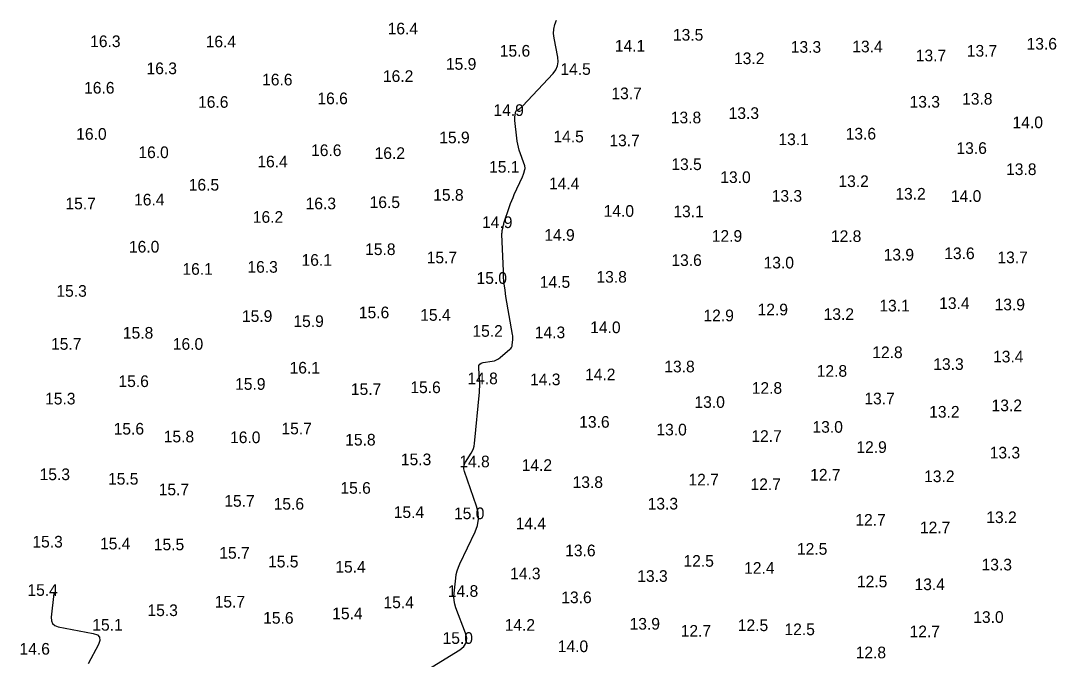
# Model space of a CAD drawing. Extents: x 1023796 to 1112670, y 656573 to 837340.
# Drawn here: x 1109995.9 to 1110439.3, y 672447.4 to 672720.9 of the extents above; entities that cross this region are included whole.
import ezdxf

# ---------------------------------------------------------------- set-up
doc = ezdxf.new("R2010")
doc.units = 0
doc.layers.add('V-CHAN-CONT-15FT', color=7, linetype='Continuous')
doc.layers.add('V-TOPO-SOUN', color=7, linetype='Continuous')

msp = doc.modelspace()

# ---------------------------------------------------------------- linework, layer by layer
at = {"layer": 'V-CHAN-CONT-15FT'}
for points in [[(1110166.49, 672440.8), (1110183.97, 672451.44), (1110185.71, 672452.86), (1110186.7, 672454.53), (1110186.94, 672456.46), (1110186.43, 672458.65), (1110182.24, 672469.52), (1110181.75, 672471.04), (1110181.46, 672472.59), (1110181.35, 672474.17), (1110181.44, 672475.76), (1110182.17, 672482.2), (1110182.42, 672483.79), (1110182.8, 672485.35), (1110183.31, 672486.86), (1110183.94, 672488.34), (1110190.51, 672502.04), (1110191.52, 672504.75), (1110191.96, 672507.49), (1110191.82, 672510.27), (1110191.12, 672513.07), (1110185.91, 672527.88), (1110185.66, 672528.93), (1110185.65, 672529.94), (1110185.89, 672530.93), (1110186.37, 672531.9), (1110188.77, 672535.69), (1110189.3, 672536.66), (1110189.72, 672537.67), (1110190.01, 672538.72), (1110190.18, 672539.82), (1110192.32, 672561.78), (1110192.41, 672563.03), (1110192.46, 672564.28), (1110192.45, 672565.53), (1110192.4, 672566.78), (1110192.03, 672572.32), (1110192.1, 672573.2), (1110192.43, 672573.86), (1110193.01, 672574.32), (1110193.86, 672574.56), (1110197.76, 672575.11), (1110198.71, 672575.31), (1110199.6, 672575.63), (1110200.43, 672576.08), (1110201.21, 672576.66), (1110205.41, 672580.21), (1110205.79, 672580.59), (1110206.08, 672581.03), (1110206.28, 672581.51), (1110206.38, 672582.05), (1110206.6, 672584.29), (1110206.64, 672584.84), (1110206.64, 672585.4), (1110206.6, 672585.96), (1110206.53, 672586.51), (1110203.7, 672602.81), (1110203.28, 672605.52), (1110202.94, 672608.25), (1110202.7, 672610.99), (1110202.56, 672613.73), (1110201.98, 672629.42), (1110201.97, 672629.83), (1110201.99, 672630.23), (1110202.04, 672630.63), (1110202.11, 672631.03), (1110202.43, 672632.62), (1110202.51, 672633.02), (1110202.61, 672633.41), (1110202.72, 672633.8), (1110202.84, 672634.19), (1110205.23, 672641.34), (1110205.68, 672642.65), (1110206.17, 672643.95), (1110206.7, 672645.24), (1110207.26, 672646.51), (1110210.71, 672654.07), (1110210.88, 672654.45), (1110211.03, 672654.83), (1110211.16, 672655.22), (1110211.29, 672655.62), (1110211.76, 672657.21), (1110211.84, 672657.6), (1110211.87, 672658), (1110211.83, 672658.39), (1110211.72, 672658.79), (1110209.41, 672665.49), (1110209.02, 672666.75), (1110208.7, 672668.02), (1110208.46, 672669.31), (1110208.29, 672670.61), (1110207.55, 672678.17), (1110207.53, 672678.57), (1110207.52, 672678.96), (1110207.52, 672679.35), (1110207.55, 672679.75), (1110207.7, 672681.38), (1110207.76, 672681.72), (1110207.9, 672682.03), (1110208.1, 672682.3), (1110208.37, 672682.52), (1110209.59, 672683.35), (1110209.89, 672683.56), (1110210.18, 672683.79), (1110210.45, 672684.04), (1110210.71, 672684.3), (1110223.89, 672698.29), (1110225.08, 672699.85), (1110225.81, 672701.55), (1110226.09, 672703.37), (1110225.92, 672705.33), (1110224.32, 672713.41), (1110224.09, 672715.4), (1110224.19, 672717.36), (1110224.62, 672719.26), (1110225.38, 672721.12)], [(1110010.04, 672475.62), (1110008.96, 672465.4), (1110009.01, 672463.87), (1110009.53, 672462.68), (1110010.51, 672461.84), (1110011.96, 672461.35), (1110026.93, 672458.46), (1110028.71, 672457.85), (1110029.68, 672456.85), (1110029.84, 672455.47), (1110029.2, 672453.7), (1110024.76, 672445.4)]]:
    msp.add_lwpolyline(points, dxfattribs=at)

# ---------------------------------------------------------------- texts
at = {"layer": 'V-TOPO-SOUN'}
for s, p in [('16.4 ', (1110153.02, 672715.07)), ('16.3 ', (1110025.64, 672709.62)), ('16.4 ', (1110075.1, 672709.52)), ('13.5 ', (1110275.18, 672712.39)), ('15.6 ', (1110201.05, 672705.54)), ('14.1 ', (1110250.32, 672707.68)), ('13.3 ', (1110325.65, 672707.2)), ('13.4 ', (1110351.98, 672707.37)), ('13.7 ', (1110401.03, 672705.54)), ('13.6 ', (1110426.62, 672708.55)), ('15.9 ', (1110177.98, 672699.92)), ('13.2 ', (1110301.34, 672702.32)), ('13.7 ', (1110379.19, 672703.55)), ('16.3 ', (1110049.78, 672698.03)), ('14.5 ', (1110227, 672697.74)), ('16.6 ', (1110099.26, 672693.22)), ('16.2 ', (1110151, 672694.7)), ('16.6 ', (1110023.04, 672689.71)), ('13.7 ', (1110248.83, 672687.32)), ('16.6 ', (1110071.82, 672683.62)), ('16.6 ', (1110122.95, 672685.16)), ('13.3 ', (1110376.52, 672683.7)), ('13.8 ', (1110399.01, 672684.98)), ('14.9 ', (1110198.34, 672680.13)), ('13.3 ', (1110299.04, 672678.84)), ('13.8 ', (1110274.28, 672676.98)), ('14.0 ', (1110420.62, 672674.9)), ('16.0 ', (1110019.67, 672669.94)), ('13.6 ', (1110349.15, 672670.03)), ('15.9 ', (1110175.12, 672668.42)), ('14.5 ', (1110224, 672668.82)), ('13.7 ', (1110247.96, 672667.16)), ('13.1 ', (1110320.35, 672667.65)), ('16.0 ', (1110046.28, 672662.08)), ('16.6 ', (1110120.23, 672662.95)), ('16.2 ', (1110147.44, 672661.72)), ('13.6 ', (1110396.61, 672663.87)), ('16.4 ', (1110097.22, 672658.11)), ('15.1 ', (1110196.47, 672655.84)), ('13.5 ', (1110274.51, 672656.96)), ('13.0 ', (1110295.47, 672651.41)), ('13.8 ', (1110417.86, 672654.82)), ('16.5 ', (1110067.85, 672648.17)), ('14.4 ', (1110222.12, 672648.71)), ('13.2 ', (1110346.05, 672649.69)), ('15.8 ', (1110172.54, 672643.81)), ('13.3 ', (1110317.48, 672643.4)), ('13.2 ', (1110370.42, 672644.29)), ('14.0 ', (1110394.22, 672643.32)), ('15.7 ', (1110015.06, 672640.14)), ('16.4 ', (1110044.44, 672641.8)), ('16.3 ', (1110117.9, 672640.15)), ('16.5 ', (1110145.3, 672640.69)), ('16.2 ', (1110095.29, 672634.37)), ('14.0 ', (1110245.51, 672636.94)), ('13.1 ', (1110275.36, 672636.76)), ('14.9 ', (1110193.45, 672632.12)), ('14.9 ', (1110220.11, 672626.65)), ('12.9 ', (1110291.82, 672626.24)), ('12.8 ', (1110342.85, 672626.14)), ('16.0 ', (1110042.24, 672621.62)), ('15.8 ', (1110143.39, 672620.56)), ('16.1 ', (1110116.15, 672615.96)), ('15.7 ', (1110169.74, 672617.04)), ('13.6 ', (1110274.52, 672615.89)), ('13.9 ', (1110365.42, 672618.22)), ('13.6 ', (1110391.37, 672618.8)), ('13.7 ', (1110414.13, 672617.07)), ('16.1 ', (1110065.14, 672612.09)), ('16.3 ', (1110092.97, 672612.98)), ('13.0 ', (1110314, 672614.81)), ('15.0 ', (1110191.1, 672608.23)), ('13.8 ', (1110242.44, 672608.73)), ('15.3 ', (1110011.18, 672602.68)), ('14.5 ', (1110218.17, 672606.52)), ('15.6 ', (1110140.7, 672593.48)), ('12.9 ', (1110311.43, 672594.73)), ('13.1 ', (1110363.57, 672596.39)), ('13.4 ', (1110389.21, 672597.45)), ('13.9 ', (1110412.92, 672596.87)), ('15.9 ', (1110090.63, 672591.92)), ('15.9 ', (1110112.66, 672589.73)), ('15.4 ', (1110166.98, 672592.4)), ('12.9 ', (1110288.26, 672592.19)), ('13.2 ', (1110339.71, 672592.76)), ('15.8 ', (1110039.65, 672584.75)), ('15.2 ', (1110189.32, 672585.54)), ('14.3 ', (1110216.04, 672584.93)), ('14.0 ', (1110239.76, 672587.1)), ('15.7 ', (1110008.88, 672579.99)), ('16.0 ', (1110061.03, 672579.99)), ('12.8 ', (1110360.54, 672576.4)), ('13.3 ', (1110386.67, 672571.36)), ('13.4 ', (1110412.27, 672574.57)), ('16.1 ', (1110111.03, 672569.79)), ('14.2 ', (1110237.56, 672566.91)), ('13.8 ', (1110271.49, 672570.31)), ('12.8 ', (1110336.76, 672568.42)), ('15.6 ', (1110037.76, 672564.03)), ('15.9 ', (1110087.7, 672562.83)), ('14.8 ', (1110187.18, 672565.23)), ('14.3 ', (1110214.01, 672564.8)), ('15.7 ', (1110137.28, 672560.64)), ('15.6 ', (1110162.74, 672561.42)), ('12.8 ', (1110308.93, 672561.12)), ('15.3 ', (1110006.34, 672556.56)), ('13.0 ', (1110284.41, 672555.09)), ('13.7 ', (1110357.15, 672556.6)), ('13.2 ', (1110411.63, 672553.67)), ('13.2 ', (1110384.92, 672550.91)), ('13.6 ', (1110235.06, 672546.6)), ('15.6 ', (1110035.69, 672543.66)), ('15.8 ', (1110057.14, 672540.33)), ('15.7 ', (1110107.55, 672543.76)), ('13.0 ', (1110268.11, 672543.3)), ('12.7 ', (1110308.77, 672540.53)), ('13.0 ', (1110334.95, 672544.45)), ('16.0 ', (1110085.54, 672539.99)), ('15.8 ', (1110134.86, 672538.97)), ('12.9 ', (1110353.74, 672535.8)), ('13.3 ', (1110410.83, 672533.43)), ('15.3 ', (1110158.69, 672530.54)), ('14.8 ', (1110183.72, 672529.64)), ('14.2 ', (1110210.41, 672528.09)), ('15.3 ', (1110003.99, 672524.15)), ('12.7 ', (1110333.97, 672523.95)), ('13.2 ', (1110382.76, 672523.29)), ('15.5 ', (1110033.28, 672522.23)), ('15.6 ', (1110132.81, 672518.32)), ('13.8 ', (1110232.22, 672520.79)), ('12.7 ', (1110281.83, 672521.86)), ('12.7 ', (1110308.41, 672519.89)), ('15.7 ', (1110054.98, 672517.67)), ('15.7 ', (1110083.08, 672512.76)), ('15.6 ', (1110104.21, 672511.51)), ('13.3 ', (1110264.36, 672511.57)), ('15.4 ', (1110155.64, 672507.94)), ('15.0 ', (1110181.44, 672507.43)), ('13.2 ', (1110409.37, 672505.75)), ('14.4 ', (1110207.85, 672503.13)), ('12.7 ', (1110353.29, 672504.65)), ('12.7 ', (1110380.95, 672501.38)), ('15.3 ', (1110000.89, 672495.28)), ('15.4 ', (1110029.86, 672494.49)), ('15.5 ', (1110052.9, 672494.12)), ('13.6 ', (1110229.06, 672491.53)), ('12.5 ', (1110328.29, 672492.2)), ('15.7 ', (1110080.93, 672490.5)), ('12.5 ', (1110279.71, 672487.05)), ('15.5 ', (1110101.82, 672486.77)), ('15.4 ', (1110130.61, 672484.53)), ('12.4 ', (1110305.68, 672484.04)), ('13.3 ', (1110407.35, 672485.48)), ('14.3 ', (1110205.49, 672481.66)), ('13.3 ', (1110259.91, 672480.58)), ('12.5 ', (1110353.98, 672478.25)), ('15.4 ', (1109998.77, 672474.59)), ('14.8 ', (1110178.8, 672474.16)), ('13.4 ', (1110378.64, 672477.03)), ('15.7 ', (1110078.95, 672469.58)), ('15.4 ', (1110151.24, 672469.31)), ('13.6 ', (1110227.37, 672471.45)), ('15.3 ', (1110050.18, 672465.92)), ('15.6 ', (1110099.73, 672462.66)), ('15.4 ', (1110129.29, 672464.56)), ('13.0 ', (1110403.79, 672463)), ('15.1 ', (1110026.55, 672459.68)), ('14.2 ', (1110203.13, 672459.63)), ('13.9 ', (1110256.62, 672460.11)), ('12.7 ', (1110278.51, 672457.1)), ('12.5 ', (1110302.97, 672459.5)), ('12.5 ', (1110322.95, 672457.75)), ('12.7 ', (1110376.52, 672456.85)), ('15.0 ', (1110176.55, 672454.02)), ('14.6 ', (1109995.38, 672449.4)), ('14.0 ', (1110225.87, 672450.49)), ('12.8 ', (1110353.44, 672447.83))]:
    msp.add_text(s, height=5, dxfattribs=at).set_placement(p)

doc.saveas('drawing.dxf')
